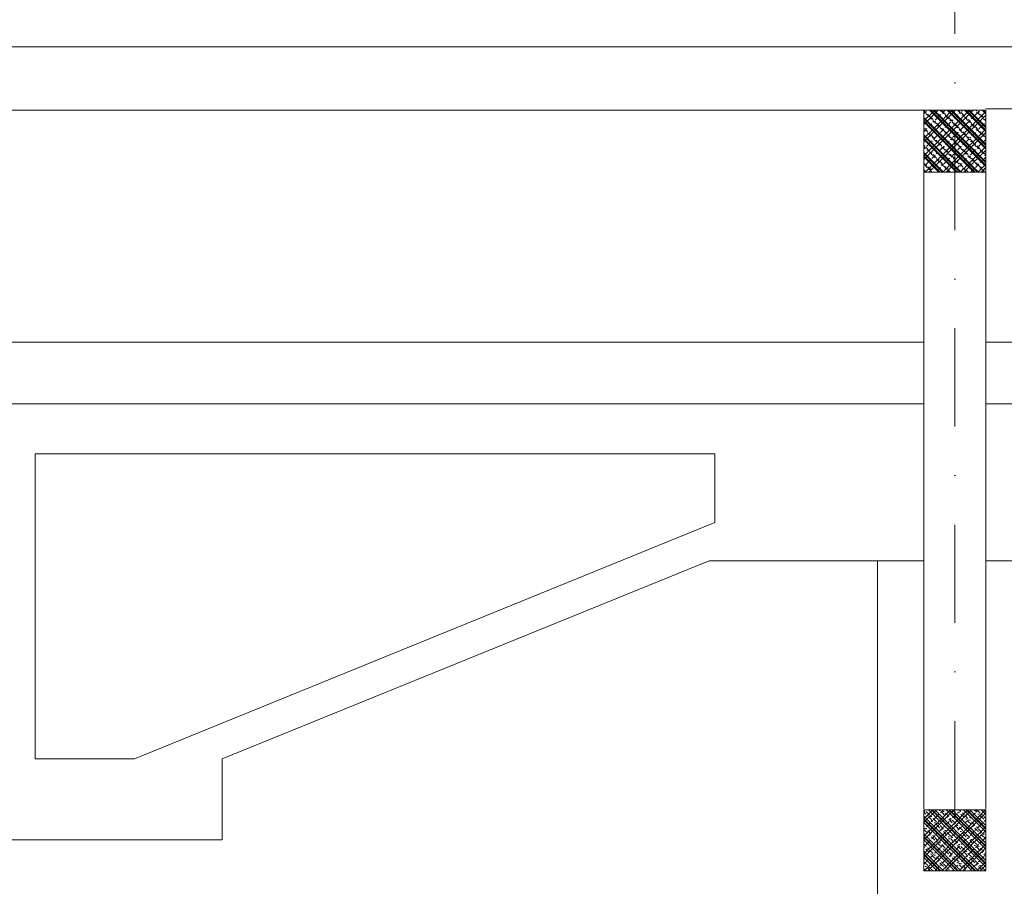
# Model space of a CAD drawing. Header units: millimetres. Extents: x -916886 to 3713765, y -2985421 to 1675785.
# Tile 127 of 656: x 14975 to 18160, y -21850 to -19047. Entities that reach past the tile are written whole.
import ezdxf

# ---------------------------------------------------------------- set-up
doc = ezdxf.new("R2010")
doc.units = ezdxf.units.MM
doc.linetypes.add('CENTERX2', pattern=[101.6, 63.5, -12.7, 12.7, -12.7])
doc.linetypes.add('DASHDOT', pattern=[25.4, 12.7, -6.35, 0, -6.35])
for name, color, linetype, lineweight in [('A99_N_kce-pohl', 1, 'Continuous', 9), ('A99_N_sraf', 252, 'Continuous', 0), ('A99_N_sraf @ 100 VP44', 252, 'Continuous', 0), ('A99_N_sraf @ 100 VPModel', 252, 'Continuous', 0), ('A99_N_sraf @ 200 VP1', 252, 'Continuous', 0), ('A99_N_sraf @ 200 VP10', 252, 'Continuous', 0), ('A99_N_sraf @ 200 VP11', 252, 'Continuous', 0), ('A99_N_sraf @ 200 VP12', 252, 'Continuous', 0), ('A99_N_sraf @ 200 VP13', 252, 'Continuous', 0), ('A99_N_sraf @ 200 VP14', 252, 'Continuous', 0), ('A99_N_sraf @ 200 VP15', 252, 'Continuous', 0), ('A99_N_sraf @ 200 VP16', 252, 'Continuous', 0), ('A99_N_sraf @ 200 VP17', 252, 'Continuous', 0), ('A99_N_sraf @ 200 VP18', 252, 'Continuous', 0), ('A99_N_sraf @ 200 VP19', 252, 'Continuous', 0), ('A99_N_sraf @ 200 VP2', 252, 'Continuous', 0), ('A99_N_sraf @ 200 VP20', 252, 'Continuous', 0), ('A99_N_sraf @ 200 VP21', 252, 'Continuous', 0), ('A99_N_sraf @ 200 VP22', 252, 'Continuous', 0), ('A99_N_sraf @ 200 VP23', 252, 'Continuous', 0), ('A99_N_sraf @ 200 VP24', 252, 'Continuous', 0), ('A99_N_sraf @ 200 VP25', 252, 'Continuous', 0), ('A99_N_sraf @ 200 VP26', 252, 'Continuous', 0), ('A99_N_sraf @ 200 VP27', 252, 'Continuous', 0), ('A99_N_sraf @ 200 VP28', 252, 'Continuous', 0), ('A99_N_sraf @ 200 VP29', 252, 'Continuous', 0), ('A99_N_sraf @ 200 VP3', 252, 'Continuous', 0), ('A99_N_sraf @ 200 VP30', 252, 'Continuous', 0), ('A99_N_sraf @ 200 VP32', 252, 'Continuous', 0), ('A99_N_sraf @ 200 VP33', 252, 'Continuous', 0), ('A99_N_sraf @ 200 VP34', 252, 'Continuous', 0), ('A99_N_sraf @ 200 VP35', 252, 'Continuous', 0), ('A99_N_sraf @ 200 VP36', 252, 'Continuous', 0), ('A99_N_sraf @ 200 VP37', 252, 'Continuous', 0), ('A99_N_sraf @ 200 VP39', 252, 'Continuous', 0), ('A99_N_sraf @ 200 VP4', 252, 'Continuous', 0), ('A99_N_sraf @ 200 VP40', 252, 'Continuous', 0), ('A99_N_sraf @ 200 VP41', 252, 'Continuous', 0), ('A99_N_sraf @ 200 VP42', 252, 'Continuous', 0), ('A99_N_sraf @ 200 VP43', 252, 'Continuous', 0), ('A99_N_sraf @ 200 VP46', 252, 'Continuous', 0), ('A99_N_sraf @ 200 VP47', 252, 'Continuous', 0), ('A99_N_sraf @ 200 VP48', 252, 'Continuous', 0), ('A99_N_sraf @ 200 VP49', 252, 'Continuous', 0), ('A99_N_sraf @ 200 VP50', 252, 'Continuous', 0), ('A99_N_sraf @ 200 VP51', 252, 'Continuous', 0), ('A99_N_sraf @ 200 VP6', 252, 'Continuous', 0), ('A99_N_sraf @ 200 VP7', 252, 'Continuous', 0), ('A99_N_sraf @ 200 VP8', 252, 'Continuous', 0), ('A99_N_sraf @ 200 VPModel', 252, 'Continuous', 0), ('A99_N_sraf @ 50 (2)', 252, 'Continuous', 0), ('A99_S_kce-pohl', 7, 'Continuous', 5), ('A99_S_kce-rez-sil', 7, 'Continuous', 15), ('A99_S_osy', 1, 'CENTERX2', 5)]:
    doc.layers.add(name, color=color, linetype=linetype, lineweight=lineweight)
pattern_1 = [(45, (12240, 11565), (-28.28427, 28.28427), []), (45, (12251.314, 11565), (-28.28427, 28.28427), []), (45, (12273.94, 11565), (-16.970563, 39.59798), [16, -8, 0, -8])]
pattern_2 = [(315, (11565, -12240), (28.28427, 28.28427), []), (315, (11565, -12251.314), (28.28427, 28.28427), []), (315, (11565, -12273.94), (39.59798, 16.97056), [16, -8, 0, -8])]
pattern_3 = [(135, (-11565, 12240), (-28.28427, -28.28427), []), (135, (-11565, 12251.314), (-28.28427, -28.28427), []), (135, (-11565, 12273.94), (-39.59798, -16.970563), [16, -8, 0, -8])]
pattern_4 = [(315, (11565, -12240), (28.28427, 28.28427), []), (315, (11565, -12251.314), (28.28427, 28.28427), []), (315, (11565, -12273.94), (39.59798, 16.97056), [16, -8, 0, -8])]
pattern_5 = [(45, (12240, 9365), (-28.28427, 28.28427), []), (45, (12251.314, 9365), (-28.28427, 28.28427), []), (45, (12273.94, 9365), (-16.970563, 39.59798), [16, -8, 0, -8])]
pattern_6 = [(315, (9365, -12240), (28.28427, 28.28427), []), (315, (9365, -12251.314), (28.28427, 28.28427), []), (315, (9365, -12273.94), (39.59798, 16.97056), [16, -8, 0, -8])]
pattern_7 = [(135, (-9365, 12240), (-28.28427, -28.28427), []), (135, (-9365, 12251.314), (-28.28427, -28.28427), []), (135, (-9365, 12273.94), (-39.59798, -16.970563), [16, -8, 0, -8])]
pattern_8 = [(315, (9365, -12240), (28.28427, 28.28427), []), (315, (9365, -12251.314), (28.28427, 28.28427), []), (315, (9365, -12273.94), (39.59798, 16.97056), [16, -8, 0, -8])]

# ---------------------------------------------------------------- blocks, each defined once
blk = doc.blocks.new('*U5318')
at = {"layer": 'A99_N_sraf @ 100 VP44', "lineweight": 0, "ltscale": 2, "transparency": 33554687}
h = blk.add_hatch(dxfattribs=at)
h.set_pattern_fill('ZELEZOBETON', color=256, scale=8)
h.set_pattern_definition(pattern_4)
h.paths.add_polyline_path([(18100, -19540), (18100, -19340), (17900, -19340), (17900, -19540)])
at = {"layer": 'A99_N_sraf @ 100 VPModel', "lineweight": 0, "ltscale": 2, "transparency": 33554687}
h = blk.add_hatch(dxfattribs=at)
h.set_pattern_fill('ZELEZOBETON', color=256, scale=8)
h.set_pattern_definition(pattern_1)
h.paths.add_polyline_path([(18100, -19540), (18100, -19340), (17900, -19340), (17900, -19540)])
at = {"layer": 'A99_N_sraf @ 200 VP1', "lineweight": 0, "ltscale": 2, "transparency": 33554687}
h = blk.add_hatch(dxfattribs=at)
h.set_pattern_fill('ZELEZOBETON', color=256, scale=8)
h.set_pattern_definition(pattern_1)
h.paths.add_polyline_path([(18100, -19540), (18100, -19340), (17900, -19340), (17900, -19540)])
at = {"layer": 'A99_N_sraf @ 200 VP10', "lineweight": 0, "ltscale": 2, "transparency": 33554687}
h = blk.add_hatch(dxfattribs=at)
h.set_pattern_fill('ZELEZOBETON', color=256, scale=8)
h.set_pattern_definition(pattern_1)
h.paths.add_polyline_path([(18100, -19540), (18100, -19340), (17900, -19340), (17900, -19540)])
at = {"layer": 'A99_N_sraf @ 200 VP11', "lineweight": 0, "ltscale": 2, "transparency": 33554687}
h = blk.add_hatch(dxfattribs=at)
h.set_pattern_fill('ZELEZOBETON', color=256, scale=8)
h.set_pattern_definition(pattern_1)
h.paths.add_polyline_path([(18100, -19540), (18100, -19340), (17900, -19340), (17900, -19540)])
at = {"layer": 'A99_N_sraf @ 200 VP12', "lineweight": 0, "ltscale": 2, "transparency": 33554687}
h = blk.add_hatch(dxfattribs=at)
h.set_pattern_fill('ZELEZOBETON', color=256, scale=8)
h.set_pattern_definition(pattern_1)
h.paths.add_polyline_path([(18100, -19540), (18100, -19340), (17900, -19340), (17900, -19540)])
at = {"layer": 'A99_N_sraf @ 200 VP13', "lineweight": 0, "ltscale": 2, "transparency": 33554687}
h = blk.add_hatch(dxfattribs=at)
h.set_pattern_fill('ZELEZOBETON', color=256, scale=8)
h.set_pattern_definition(pattern_2)
h.paths.add_polyline_path([(18100, -19540), (18100, -19340), (17900, -19340), (17900, -19540)])
at = {"layer": 'A99_N_sraf @ 200 VP14', "lineweight": 0, "ltscale": 2, "transparency": 33554687}
h = blk.add_hatch(dxfattribs=at)
h.set_pattern_fill('ZELEZOBETON', color=256, scale=8)
h.set_pattern_definition(pattern_1)
h.paths.add_polyline_path([(18100, -19540), (18100, -19340), (17900, -19340), (17900, -19540)])
at = {"layer": 'A99_N_sraf @ 200 VP15', "lineweight": 0, "ltscale": 2, "transparency": 33554687}
h = blk.add_hatch(dxfattribs=at)
h.set_pattern_fill('ZELEZOBETON', color=256, scale=8)
h.set_pattern_definition(pattern_1)
h.paths.add_polyline_path([(18100, -19540), (18100, -19340), (17900, -19340), (17900, -19540)])
at = {"layer": 'A99_N_sraf @ 200 VP16', "lineweight": 0, "ltscale": 2, "transparency": 33554687}
h = blk.add_hatch(dxfattribs=at)
h.set_pattern_fill('ZELEZOBETON', color=256, scale=8)
h.set_pattern_definition(pattern_2)
h.paths.add_polyline_path([(18100, -19540), (18100, -19340), (17900, -19340), (17900, -19540)])
at = {"layer": 'A99_N_sraf @ 200 VP17', "lineweight": 0, "ltscale": 2, "transparency": 33554687}
h = blk.add_hatch(dxfattribs=at)
h.set_pattern_fill('ZELEZOBETON', color=256, scale=8)
h.set_pattern_definition(pattern_1)
h.paths.add_polyline_path([(18100, -19540), (18100, -19340), (17900, -19340), (17900, -19540)])
at = {"layer": 'A99_N_sraf @ 200 VP18', "lineweight": 0, "ltscale": 2, "transparency": 33554687}
h = blk.add_hatch(dxfattribs=at)
h.set_pattern_fill('ZELEZOBETON', color=256, scale=8)
h.set_pattern_definition(pattern_3)
h.paths.add_polyline_path([(18100, -19540), (18100, -19340), (17900, -19340), (17900, -19540)])
at = {"layer": 'A99_N_sraf @ 200 VP19', "lineweight": 0, "ltscale": 2, "transparency": 33554687}
h = blk.add_hatch(dxfattribs=at)
h.set_pattern_fill('ZELEZOBETON', color=256, scale=8)
h.set_pattern_definition(pattern_2)
h.paths.add_polyline_path([(18100, -19540), (18100, -19340), (17900, -19340), (17900, -19540)])
at = {"layer": 'A99_N_sraf @ 200 VP2', "lineweight": 0, "ltscale": 2, "transparency": 33554687}
h = blk.add_hatch(dxfattribs=at)
h.set_pattern_fill('ZELEZOBETON', color=256, scale=8)
h.set_pattern_definition(pattern_1)
h.paths.add_polyline_path([(18100, -19540), (18100, -19340), (17900, -19340), (17900, -19540)])
at = {"layer": 'A99_N_sraf @ 200 VP20', "lineweight": 0, "ltscale": 2, "transparency": 33554687}
h = blk.add_hatch(dxfattribs=at)
h.set_pattern_fill('ZELEZOBETON', color=256, scale=8)
h.set_pattern_definition(pattern_1)
h.paths.add_polyline_path([(18100, -19540), (18100, -19340), (17900, -19340), (17900, -19540)])
at = {"layer": 'A99_N_sraf @ 200 VP21', "lineweight": 0, "ltscale": 2, "transparency": 33554687}
h = blk.add_hatch(dxfattribs=at)
h.set_pattern_fill('ZELEZOBETON', color=256, scale=8)
h.set_pattern_definition(pattern_1)
h.paths.add_polyline_path([(18100, -19540), (18100, -19340), (17900, -19340), (17900, -19540)])
at = {"layer": 'A99_N_sraf @ 200 VP22', "lineweight": 0, "ltscale": 2, "transparency": 33554687}
h = blk.add_hatch(dxfattribs=at)
h.set_pattern_fill('ZELEZOBETON', color=256, scale=8)
h.set_pattern_definition(pattern_3)
h.paths.add_polyline_path([(18100, -19540), (18100, -19340), (17900, -19340), (17900, -19540)])
at = {"layer": 'A99_N_sraf @ 200 VP23', "lineweight": 0, "ltscale": 2, "transparency": 33554687}
h = blk.add_hatch(dxfattribs=at)
h.set_pattern_fill('ZELEZOBETON', color=256, scale=8)
h.set_pattern_definition(pattern_2)
h.paths.add_polyline_path([(18100, -19540), (18100, -19340), (17900, -19340), (17900, -19540)])
at = {"layer": 'A99_N_sraf @ 200 VP24', "lineweight": 0, "ltscale": 2, "transparency": 33554687}
h = blk.add_hatch(dxfattribs=at)
h.set_pattern_fill('ZELEZOBETON', color=256, scale=8)
h.set_pattern_definition(pattern_1)
h.paths.add_polyline_path([(18100, -19540), (18100, -19340), (17900, -19340), (17900, -19540)])
at = {"layer": 'A99_N_sraf @ 200 VP25', "lineweight": 0, "ltscale": 2, "transparency": 33554687}
h = blk.add_hatch(dxfattribs=at)
h.set_pattern_fill('ZELEZOBETON', color=256, scale=8)
h.set_pattern_definition(pattern_1)
h.paths.add_polyline_path([(18100, -19540), (18100, -19340), (17900, -19340), (17900, -19540)])
at = {"layer": 'A99_N_sraf @ 200 VP26', "lineweight": 0, "ltscale": 2, "transparency": 33554687}
h = blk.add_hatch(dxfattribs=at)
h.set_pattern_fill('ZELEZOBETON', color=256, scale=8)
h.set_pattern_definition(pattern_1)
h.paths.add_polyline_path([(18100, -19540), (18100, -19340), (17900, -19340), (17900, -19540)])
at = {"layer": 'A99_N_sraf @ 200 VP27', "lineweight": 0, "ltscale": 2, "transparency": 33554687}
h = blk.add_hatch(dxfattribs=at)
h.set_pattern_fill('ZELEZOBETON', color=256, scale=8)
h.set_pattern_definition(pattern_3)
h.paths.add_polyline_path([(18100, -19540), (18100, -19340), (17900, -19340), (17900, -19540)])
at = {"layer": 'A99_N_sraf @ 200 VP28', "lineweight": 0, "ltscale": 2, "transparency": 33554687}
h = blk.add_hatch(dxfattribs=at)
h.set_pattern_fill('ZELEZOBETON', color=256, scale=8)
h.set_pattern_definition(pattern_1)
h.paths.add_polyline_path([(18100, -19540), (18100, -19340), (17900, -19340), (17900, -19540)])
at = {"layer": 'A99_N_sraf @ 200 VP29', "lineweight": 0, "ltscale": 2, "transparency": 33554687}
h = blk.add_hatch(dxfattribs=at)
h.set_pattern_fill('ZELEZOBETON', color=256, scale=8)
h.set_pattern_definition(pattern_1)
h.paths.add_polyline_path([(18100, -19540), (18100, -19340), (17900, -19340), (17900, -19540)])
at = {"layer": 'A99_N_sraf @ 200 VP3', "lineweight": 0, "ltscale": 2, "transparency": 33554687}
h = blk.add_hatch(dxfattribs=at)
h.set_pattern_fill('ZELEZOBETON', color=256, scale=8)
h.set_pattern_definition(pattern_1)
h.paths.add_polyline_path([(18100, -19540), (18100, -19340), (17900, -19340), (17900, -19540)])
at = {"layer": 'A99_N_sraf @ 200 VP30', "lineweight": 0, "ltscale": 2, "transparency": 33554687}
h = blk.add_hatch(dxfattribs=at)
h.set_pattern_fill('ZELEZOBETON', color=256, scale=8)
h.set_pattern_definition(pattern_1)
h.paths.add_polyline_path([(18100, -19540), (18100, -19340), (17900, -19340), (17900, -19540)])
at = {"layer": 'A99_N_sraf @ 200 VP32', "lineweight": 0, "ltscale": 2, "transparency": 33554687}
h = blk.add_hatch(dxfattribs=at)
h.set_pattern_fill('ZELEZOBETON', color=256, scale=8)
h.set_pattern_definition(pattern_1)
h.paths.add_polyline_path([(18100, -19540), (18100, -19340), (17900, -19340), (17900, -19540)])
at = {"layer": 'A99_N_sraf @ 200 VP33', "lineweight": 0, "ltscale": 2, "transparency": 33554687}
h = blk.add_hatch(dxfattribs=at)
h.set_pattern_fill('ZELEZOBETON', color=256, scale=8)
h.set_pattern_definition(pattern_1)
h.paths.add_polyline_path([(18100, -19540), (18100, -19340), (17900, -19340), (17900, -19540)])
at = {"layer": 'A99_N_sraf @ 200 VP34', "lineweight": 0, "ltscale": 2, "transparency": 33554687}
h = blk.add_hatch(dxfattribs=at)
h.set_pattern_fill('ZELEZOBETON', color=256, scale=8)
h.set_pattern_definition(pattern_1)
h.paths.add_polyline_path([(18100, -19540), (18100, -19340), (17900, -19340), (17900, -19540)])
at = {"layer": 'A99_N_sraf @ 200 VP35', "lineweight": 0, "ltscale": 2, "transparency": 33554687}
h = blk.add_hatch(dxfattribs=at)
h.set_pattern_fill('ZELEZOBETON', color=256, scale=8)
h.set_pattern_definition(pattern_1)
h.paths.add_polyline_path([(18100, -19540), (18100, -19340), (17900, -19340), (17900, -19540)])
at = {"layer": 'A99_N_sraf @ 200 VP36', "lineweight": 0, "ltscale": 2, "transparency": 33554687}
h = blk.add_hatch(dxfattribs=at)
h.set_pattern_fill('ZELEZOBETON', color=256, scale=8)
h.set_pattern_definition(pattern_1)
h.paths.add_polyline_path([(18100, -19540), (18100, -19340), (17900, -19340), (17900, -19540)])
at = {"layer": 'A99_N_sraf @ 200 VP37', "lineweight": 0, "ltscale": 2, "transparency": 33554687}
h = blk.add_hatch(dxfattribs=at)
h.set_pattern_fill('ZELEZOBETON', color=256, scale=8)
h.set_pattern_definition(pattern_1)
h.paths.add_polyline_path([(18100, -19540), (18100, -19340), (17900, -19340), (17900, -19540)])
at = {"layer": 'A99_N_sraf @ 200 VP39', "lineweight": 0, "ltscale": 2, "transparency": 33554687}
h = blk.add_hatch(dxfattribs=at)
h.set_pattern_fill('ZELEZOBETON', color=256, scale=8)
h.set_pattern_definition(pattern_1)
h.paths.add_polyline_path([(18100, -19540), (18100, -19340), (17900, -19340), (17900, -19540)])
at = {"layer": 'A99_N_sraf @ 200 VP4', "lineweight": 0, "ltscale": 2, "transparency": 33554687}
h = blk.add_hatch(dxfattribs=at)
h.set_pattern_fill('ZELEZOBETON', color=256, scale=8)
h.set_pattern_definition(pattern_1)
h.paths.add_polyline_path([(18100, -19540), (18100, -19340), (17900, -19340), (17900, -19540)])
at = {"layer": 'A99_N_sraf @ 200 VP40', "lineweight": 0, "ltscale": 2, "transparency": 33554687}
h = blk.add_hatch(dxfattribs=at)
h.set_pattern_fill('ZELEZOBETON', color=256, scale=8)
h.set_pattern_definition(pattern_1)
h.paths.add_polyline_path([(18100, -19540), (18100, -19340), (17900, -19340), (17900, -19540)])
at = {"layer": 'A99_N_sraf @ 200 VP41', "lineweight": 0, "ltscale": 2, "transparency": 33554687}
h = blk.add_hatch(dxfattribs=at)
h.set_pattern_fill('ZELEZOBETON', color=256, scale=8)
h.set_pattern_definition(pattern_1)
h.paths.add_polyline_path([(18100, -19540), (18100, -19340), (17900, -19340), (17900, -19540)])
at = {"layer": 'A99_N_sraf @ 200 VP42', "lineweight": 0, "ltscale": 2, "transparency": 33554687}
h = blk.add_hatch(dxfattribs=at)
h.set_pattern_fill('ZELEZOBETON', color=256, scale=8)
h.set_pattern_definition(pattern_1)
h.paths.add_polyline_path([(18100, -19540), (18100, -19340), (17900, -19340), (17900, -19540)])
at = {"layer": 'A99_N_sraf @ 200 VP43', "lineweight": 0, "ltscale": 2, "transparency": 33554687}
h = blk.add_hatch(dxfattribs=at)
h.set_pattern_fill('ZELEZOBETON', color=256, scale=8)
h.set_pattern_definition(pattern_4)
h.paths.add_polyline_path([(18100, -19540), (18100, -19340), (17900, -19340), (17900, -19540)])
at = {"layer": 'A99_N_sraf @ 200 VP46', "lineweight": 0, "ltscale": 2, "transparency": 33554687}
h = blk.add_hatch(dxfattribs=at)
h.set_pattern_fill('ZELEZOBETON', color=256, scale=8)
h.set_pattern_definition(pattern_1)
h.paths.add_polyline_path([(18100, -19540), (18100, -19340), (17900, -19340), (17900, -19540)])
at = {"layer": 'A99_N_sraf @ 200 VP47', "lineweight": 0, "ltscale": 2, "transparency": 33554687}
h = blk.add_hatch(dxfattribs=at)
h.set_pattern_fill('ZELEZOBETON', color=256, scale=8)
h.set_pattern_definition(pattern_1)
h.paths.add_polyline_path([(18100, -19540), (18100, -19340), (17900, -19340), (17900, -19540)])
at = {"layer": 'A99_N_sraf @ 200 VP48', "lineweight": 0, "ltscale": 2, "transparency": 33554687}
h = blk.add_hatch(dxfattribs=at)
h.set_pattern_fill('ZELEZOBETON', color=256, scale=8)
h.set_pattern_definition(pattern_3)
h.paths.add_polyline_path([(18100, -19540), (18100, -19340), (17900, -19340), (17900, -19540)])
at = {"layer": 'A99_N_sraf @ 200 VP49', "lineweight": 0, "ltscale": 2, "transparency": 33554687}
h = blk.add_hatch(dxfattribs=at)
h.set_pattern_fill('ZELEZOBETON', color=256, scale=8)
h.set_pattern_definition(pattern_1)
h.paths.add_polyline_path([(18100, -19540), (18100, -19340), (17900, -19340), (17900, -19540)])
at = {"layer": 'A99_N_sraf @ 200 VP50', "lineweight": 0, "ltscale": 2, "transparency": 33554687}
h = blk.add_hatch(dxfattribs=at)
h.set_pattern_fill('ZELEZOBETON', color=256, scale=8)
h.set_pattern_definition(pattern_1)
h.paths.add_polyline_path([(18100, -19540), (18100, -19340), (17900, -19340), (17900, -19540)])
at = {"layer": 'A99_N_sraf @ 200 VP51', "lineweight": 0, "ltscale": 2, "transparency": 33554687}
h = blk.add_hatch(dxfattribs=at)
h.set_pattern_fill('ZELEZOBETON', color=256, scale=8)
h.set_pattern_definition(pattern_1)
h.paths.add_polyline_path([(18100, -19540), (18100, -19340), (17900, -19340), (17900, -19540)])
at = {"layer": 'A99_N_sraf @ 200 VP6', "lineweight": 0, "ltscale": 2, "transparency": 33554687}
h = blk.add_hatch(dxfattribs=at)
h.set_pattern_fill('ZELEZOBETON', color=256, scale=8)
h.set_pattern_definition(pattern_1)
h.paths.add_polyline_path([(18100, -19540), (18100, -19340), (17900, -19340), (17900, -19540)])
at = {"layer": 'A99_N_sraf @ 200 VP7', "lineweight": 0, "ltscale": 2, "transparency": 33554687}
h = blk.add_hatch(dxfattribs=at)
h.set_pattern_fill('ZELEZOBETON', color=256, scale=8)
h.set_pattern_definition(pattern_1)
h.paths.add_polyline_path([(18100, -19540), (18100, -19340), (17900, -19340), (17900, -19540)])
at = {"layer": 'A99_N_sraf @ 200 VP8', "lineweight": 0, "ltscale": 2, "transparency": 33554687}
h = blk.add_hatch(dxfattribs=at)
h.set_pattern_fill('ZELEZOBETON', color=256, scale=8)
h.set_pattern_definition(pattern_1)
h.paths.add_polyline_path([(18100, -19540), (18100, -19340), (17900, -19340), (17900, -19540)])
at = {"layer": 'A99_N_sraf @ 200 VPModel', "lineweight": 0, "ltscale": 2, "transparency": 33554687}
h = blk.add_hatch(dxfattribs=at)
h.set_pattern_fill('ZELEZOBETON', color=256, scale=8)
h.set_pattern_definition(pattern_1)
h.paths.add_polyline_path([(18100, -19540), (18100, -19340), (17900, -19340), (17900, -19540)])
at = {"layer": 'A99_N_sraf @ 50 (2)', "lineweight": 0, "ltscale": 2, "transparency": 33554687}
h = blk.add_hatch(dxfattribs=at)
h.set_pattern_fill('ZELEZOBETON', color=256, scale=8)
h.set_pattern_definition(pattern_1)
h.paths.add_polyline_path([(18100, -19540), (18100, -19340), (17900, -19340), (17900, -19540)])
blk = doc.blocks.new('*U5319')
at = {"layer": 'A99_N_sraf @ 100 VP44', "lineweight": 0, "ltscale": 2, "transparency": 33554687}
h = blk.add_hatch(dxfattribs=at)
h.set_pattern_fill('ZELEZOBETON', color=256, scale=8)
h.set_pattern_definition(pattern_8)
h.paths.add_polyline_path([(18100, -21800), (18100, -21602.3), (17900, -21602.3), (17900, -21800)])
at = {"layer": 'A99_N_sraf @ 100 VPModel', "lineweight": 0, "ltscale": 2, "transparency": 33554687}
h = blk.add_hatch(dxfattribs=at)
h.set_pattern_fill('ZELEZOBETON', color=256, scale=8)
h.set_pattern_definition(pattern_5)
h.paths.add_polyline_path([(18100, -21800), (18100, -21602.3), (17900, -21602.3), (17900, -21800)])
at = {"layer": 'A99_N_sraf @ 200 VP1', "lineweight": 0, "ltscale": 2, "transparency": 33554687}
h = blk.add_hatch(dxfattribs=at)
h.set_pattern_fill('ZELEZOBETON', color=256, scale=8)
h.set_pattern_definition(pattern_5)
h.paths.add_polyline_path([(18100, -21800), (18100, -21602.3), (17900, -21602.3), (17900, -21800)])
at = {"layer": 'A99_N_sraf @ 200 VP10', "lineweight": 0, "ltscale": 2, "transparency": 33554687}
h = blk.add_hatch(dxfattribs=at)
h.set_pattern_fill('ZELEZOBETON', color=256, scale=8)
h.set_pattern_definition(pattern_5)
h.paths.add_polyline_path([(18100, -21800), (18100, -21602.3), (17900, -21602.3), (17900, -21800)])
at = {"layer": 'A99_N_sraf @ 200 VP11', "lineweight": 0, "ltscale": 2, "transparency": 33554687}
h = blk.add_hatch(dxfattribs=at)
h.set_pattern_fill('ZELEZOBETON', color=256, scale=8)
h.set_pattern_definition(pattern_5)
h.paths.add_polyline_path([(18100, -21800), (18100, -21602.3), (17900, -21602.3), (17900, -21800)])
at = {"layer": 'A99_N_sraf @ 200 VP12', "lineweight": 0, "ltscale": 2, "transparency": 33554687}
h = blk.add_hatch(dxfattribs=at)
h.set_pattern_fill('ZELEZOBETON', color=256, scale=8)
h.set_pattern_definition(pattern_5)
h.paths.add_polyline_path([(18100, -21800), (18100, -21602.3), (17900, -21602.3), (17900, -21800)])
at = {"layer": 'A99_N_sraf @ 200 VP13', "lineweight": 0, "ltscale": 2, "transparency": 33554687}
h = blk.add_hatch(dxfattribs=at)
h.set_pattern_fill('ZELEZOBETON', color=256, scale=8)
h.set_pattern_definition(pattern_6)
h.paths.add_polyline_path([(18100, -21800), (18100, -21602.3), (17900, -21602.3), (17900, -21800)])
at = {"layer": 'A99_N_sraf @ 200 VP14', "lineweight": 0, "ltscale": 2, "transparency": 33554687}
h = blk.add_hatch(dxfattribs=at)
h.set_pattern_fill('ZELEZOBETON', color=256, scale=8)
h.set_pattern_definition(pattern_5)
h.paths.add_polyline_path([(18100, -21800), (18100, -21602.3), (17900, -21602.3), (17900, -21800)])
at = {"layer": 'A99_N_sraf @ 200 VP15', "lineweight": 0, "ltscale": 2, "transparency": 33554687}
h = blk.add_hatch(dxfattribs=at)
h.set_pattern_fill('ZELEZOBETON', color=256, scale=8)
h.set_pattern_definition(pattern_5)
h.paths.add_polyline_path([(18100, -21800), (18100, -21602.3), (17900, -21602.3), (17900, -21800)])
at = {"layer": 'A99_N_sraf @ 200 VP16', "lineweight": 0, "ltscale": 2, "transparency": 33554687}
h = blk.add_hatch(dxfattribs=at)
h.set_pattern_fill('ZELEZOBETON', color=256, scale=8)
h.set_pattern_definition(pattern_6)
h.paths.add_polyline_path([(18100, -21800), (18100, -21602.3), (17900, -21602.3), (17900, -21800)])
at = {"layer": 'A99_N_sraf @ 200 VP17', "lineweight": 0, "ltscale": 2, "transparency": 33554687}
h = blk.add_hatch(dxfattribs=at)
h.set_pattern_fill('ZELEZOBETON', color=256, scale=8)
h.set_pattern_definition(pattern_5)
h.paths.add_polyline_path([(18100, -21800), (18100, -21602.3), (17900, -21602.3), (17900, -21800)])
at = {"layer": 'A99_N_sraf @ 200 VP18', "lineweight": 0, "ltscale": 2, "transparency": 33554687}
h = blk.add_hatch(dxfattribs=at)
h.set_pattern_fill('ZELEZOBETON', color=256, scale=8)
h.set_pattern_definition(pattern_7)
h.paths.add_polyline_path([(18100, -21800), (18100, -21602.3), (17900, -21602.3), (17900, -21800)])
at = {"layer": 'A99_N_sraf @ 200 VP19', "lineweight": 0, "ltscale": 2, "transparency": 33554687}
h = blk.add_hatch(dxfattribs=at)
h.set_pattern_fill('ZELEZOBETON', color=256, scale=8)
h.set_pattern_definition(pattern_6)
h.paths.add_polyline_path([(18100, -21800), (18100, -21602.3), (17900, -21602.3), (17900, -21800)])
at = {"layer": 'A99_N_sraf @ 200 VP2', "lineweight": 0, "ltscale": 2, "transparency": 33554687}
h = blk.add_hatch(dxfattribs=at)
h.set_pattern_fill('ZELEZOBETON', color=256, scale=8)
h.set_pattern_definition(pattern_5)
h.paths.add_polyline_path([(18100, -21800), (18100, -21602.3), (17900, -21602.3), (17900, -21800)])
at = {"layer": 'A99_N_sraf @ 200 VP20', "lineweight": 0, "ltscale": 2, "transparency": 33554687}
h = blk.add_hatch(dxfattribs=at)
h.set_pattern_fill('ZELEZOBETON', color=256, scale=8)
h.set_pattern_definition(pattern_5)
h.paths.add_polyline_path([(18100, -21800), (18100, -21602.3), (17900, -21602.3), (17900, -21800)])
at = {"layer": 'A99_N_sraf @ 200 VP21', "lineweight": 0, "ltscale": 2, "transparency": 33554687}
h = blk.add_hatch(dxfattribs=at)
h.set_pattern_fill('ZELEZOBETON', color=256, scale=8)
h.set_pattern_definition(pattern_5)
h.paths.add_polyline_path([(18100, -21800), (18100, -21602.3), (17900, -21602.3), (17900, -21800)])
at = {"layer": 'A99_N_sraf @ 200 VP22', "lineweight": 0, "ltscale": 2, "transparency": 33554687}
h = blk.add_hatch(dxfattribs=at)
h.set_pattern_fill('ZELEZOBETON', color=256, scale=8)
h.set_pattern_definition(pattern_7)
h.paths.add_polyline_path([(18100, -21800), (18100, -21602.3), (17900, -21602.3), (17900, -21800)])
at = {"layer": 'A99_N_sraf @ 200 VP23', "lineweight": 0, "ltscale": 2, "transparency": 33554687}
h = blk.add_hatch(dxfattribs=at)
h.set_pattern_fill('ZELEZOBETON', color=256, scale=8)
h.set_pattern_definition(pattern_6)
h.paths.add_polyline_path([(18100, -21800), (18100, -21602.3), (17900, -21602.3), (17900, -21800)])
at = {"layer": 'A99_N_sraf @ 200 VP24', "lineweight": 0, "ltscale": 2, "transparency": 33554687}
h = blk.add_hatch(dxfattribs=at)
h.set_pattern_fill('ZELEZOBETON', color=256, scale=8)
h.set_pattern_definition(pattern_5)
h.paths.add_polyline_path([(18100, -21800), (18100, -21602.3), (17900, -21602.3), (17900, -21800)])
at = {"layer": 'A99_N_sraf @ 200 VP25', "lineweight": 0, "ltscale": 2, "transparency": 33554687}
h = blk.add_hatch(dxfattribs=at)
h.set_pattern_fill('ZELEZOBETON', color=256, scale=8)
h.set_pattern_definition(pattern_5)
h.paths.add_polyline_path([(18100, -21800), (18100, -21602.3), (17900, -21602.3), (17900, -21800)])
at = {"layer": 'A99_N_sraf @ 200 VP26', "lineweight": 0, "ltscale": 2, "transparency": 33554687}
h = blk.add_hatch(dxfattribs=at)
h.set_pattern_fill('ZELEZOBETON', color=256, scale=8)
h.set_pattern_definition(pattern_5)
h.paths.add_polyline_path([(18100, -21800), (18100, -21602.3), (17900, -21602.3), (17900, -21800)])
at = {"layer": 'A99_N_sraf @ 200 VP27', "lineweight": 0, "ltscale": 2, "transparency": 33554687}
h = blk.add_hatch(dxfattribs=at)
h.set_pattern_fill('ZELEZOBETON', color=256, scale=8)
h.set_pattern_definition(pattern_7)
h.paths.add_polyline_path([(18100, -21800), (18100, -21602.3), (17900, -21602.3), (17900, -21800)])
at = {"layer": 'A99_N_sraf @ 200 VP28', "lineweight": 0, "ltscale": 2, "transparency": 33554687}
h = blk.add_hatch(dxfattribs=at)
h.set_pattern_fill('ZELEZOBETON', color=256, scale=8)
h.set_pattern_definition(pattern_5)
h.paths.add_polyline_path([(18100, -21800), (18100, -21602.3), (17900, -21602.3), (17900, -21800)])
at = {"layer": 'A99_N_sraf @ 200 VP29', "lineweight": 0, "ltscale": 2, "transparency": 33554687}
h = blk.add_hatch(dxfattribs=at)
h.set_pattern_fill('ZELEZOBETON', color=256, scale=8)
h.set_pattern_definition(pattern_5)
h.paths.add_polyline_path([(18100, -21800), (18100, -21602.3), (17900, -21602.3), (17900, -21800)])
at = {"layer": 'A99_N_sraf @ 200 VP3', "lineweight": 0, "ltscale": 2, "transparency": 33554687}
h = blk.add_hatch(dxfattribs=at)
h.set_pattern_fill('ZELEZOBETON', color=256, scale=8)
h.set_pattern_definition(pattern_5)
h.paths.add_polyline_path([(18100, -21800), (18100, -21602.3), (17900, -21602.3), (17900, -21800)])
at = {"layer": 'A99_N_sraf @ 200 VP30', "lineweight": 0, "ltscale": 2, "transparency": 33554687}
h = blk.add_hatch(dxfattribs=at)
h.set_pattern_fill('ZELEZOBETON', color=256, scale=8)
h.set_pattern_definition(pattern_5)
h.paths.add_polyline_path([(18100, -21800), (18100, -21602.3), (17900, -21602.3), (17900, -21800)])
at = {"layer": 'A99_N_sraf @ 200 VP32', "lineweight": 0, "ltscale": 2, "transparency": 33554687}
h = blk.add_hatch(dxfattribs=at)
h.set_pattern_fill('ZELEZOBETON', color=256, scale=8)
h.set_pattern_definition(pattern_5)
h.paths.add_polyline_path([(18100, -21800), (18100, -21602.3), (17900, -21602.3), (17900, -21800)])
at = {"layer": 'A99_N_sraf @ 200 VP33', "lineweight": 0, "ltscale": 2, "transparency": 33554687}
h = blk.add_hatch(dxfattribs=at)
h.set_pattern_fill('ZELEZOBETON', color=256, scale=8)
h.set_pattern_definition(pattern_5)
h.paths.add_polyline_path([(18100, -21800), (18100, -21602.3), (17900, -21602.3), (17900, -21800)])
at = {"layer": 'A99_N_sraf @ 200 VP34', "lineweight": 0, "ltscale": 2, "transparency": 33554687}
h = blk.add_hatch(dxfattribs=at)
h.set_pattern_fill('ZELEZOBETON', color=256, scale=8)
h.set_pattern_definition(pattern_5)
h.paths.add_polyline_path([(18100, -21800), (18100, -21602.3), (17900, -21602.3), (17900, -21800)])
at = {"layer": 'A99_N_sraf @ 200 VP35', "lineweight": 0, "ltscale": 2, "transparency": 33554687}
h = blk.add_hatch(dxfattribs=at)
h.set_pattern_fill('ZELEZOBETON', color=256, scale=8)
h.set_pattern_definition(pattern_5)
h.paths.add_polyline_path([(18100, -21800), (18100, -21602.3), (17900, -21602.3), (17900, -21800)])
at = {"layer": 'A99_N_sraf @ 200 VP36', "lineweight": 0, "ltscale": 2, "transparency": 33554687}
h = blk.add_hatch(dxfattribs=at)
h.set_pattern_fill('ZELEZOBETON', color=256, scale=8)
h.set_pattern_definition(pattern_5)
h.paths.add_polyline_path([(18100, -21800), (18100, -21602.3), (17900, -21602.3), (17900, -21800)])
at = {"layer": 'A99_N_sraf @ 200 VP37', "lineweight": 0, "ltscale": 2, "transparency": 33554687}
h = blk.add_hatch(dxfattribs=at)
h.set_pattern_fill('ZELEZOBETON', color=256, scale=8)
h.set_pattern_definition(pattern_5)
h.paths.add_polyline_path([(18100, -21800), (18100, -21602.3), (17900, -21602.3), (17900, -21800)])
at = {"layer": 'A99_N_sraf @ 200 VP39', "lineweight": 0, "ltscale": 2, "transparency": 33554687}
h = blk.add_hatch(dxfattribs=at)
h.set_pattern_fill('ZELEZOBETON', color=256, scale=8)
h.set_pattern_definition(pattern_5)
h.paths.add_polyline_path([(18100, -21800), (18100, -21602.3), (17900, -21602.3), (17900, -21800)])
at = {"layer": 'A99_N_sraf @ 200 VP4', "lineweight": 0, "ltscale": 2, "transparency": 33554687}
h = blk.add_hatch(dxfattribs=at)
h.set_pattern_fill('ZELEZOBETON', color=256, scale=8)
h.set_pattern_definition(pattern_5)
h.paths.add_polyline_path([(18100, -21800), (18100, -21602.3), (17900, -21602.3), (17900, -21800)])
at = {"layer": 'A99_N_sraf @ 200 VP40', "lineweight": 0, "ltscale": 2, "transparency": 33554687}
h = blk.add_hatch(dxfattribs=at)
h.set_pattern_fill('ZELEZOBETON', color=256, scale=8)
h.set_pattern_definition(pattern_5)
h.paths.add_polyline_path([(18100, -21800), (18100, -21602.3), (17900, -21602.3), (17900, -21800)])
at = {"layer": 'A99_N_sraf @ 200 VP41', "lineweight": 0, "ltscale": 2, "transparency": 33554687}
h = blk.add_hatch(dxfattribs=at)
h.set_pattern_fill('ZELEZOBETON', color=256, scale=8)
h.set_pattern_definition(pattern_5)
h.paths.add_polyline_path([(18100, -21800), (18100, -21602.3), (17900, -21602.3), (17900, -21800)])
at = {"layer": 'A99_N_sraf @ 200 VP42', "lineweight": 0, "ltscale": 2, "transparency": 33554687}
h = blk.add_hatch(dxfattribs=at)
h.set_pattern_fill('ZELEZOBETON', color=256, scale=8)
h.set_pattern_definition(pattern_5)
h.paths.add_polyline_path([(18100, -21800), (18100, -21602.3), (17900, -21602.3), (17900, -21800)])
at = {"layer": 'A99_N_sraf @ 200 VP43', "lineweight": 0, "ltscale": 2, "transparency": 33554687}
h = blk.add_hatch(dxfattribs=at)
h.set_pattern_fill('ZELEZOBETON', color=256, scale=8)
h.set_pattern_definition(pattern_8)
h.paths.add_polyline_path([(18100, -21800), (18100, -21602.3), (17900, -21602.3), (17900, -21800)])
at = {"layer": 'A99_N_sraf @ 200 VP46', "lineweight": 0, "ltscale": 2, "transparency": 33554687}
h = blk.add_hatch(dxfattribs=at)
h.set_pattern_fill('ZELEZOBETON', color=256, scale=8)
h.set_pattern_definition(pattern_5)
h.paths.add_polyline_path([(18100, -21800), (18100, -21602.3), (17900, -21602.3), (17900, -21800)])
at = {"layer": 'A99_N_sraf @ 200 VP47', "lineweight": 0, "ltscale": 2, "transparency": 33554687}
h = blk.add_hatch(dxfattribs=at)
h.set_pattern_fill('ZELEZOBETON', color=256, scale=8)
h.set_pattern_definition(pattern_5)
h.paths.add_polyline_path([(18100, -21800), (18100, -21602.3), (17900, -21602.3), (17900, -21800)])
at = {"layer": 'A99_N_sraf @ 200 VP48', "lineweight": 0, "ltscale": 2, "transparency": 33554687}
h = blk.add_hatch(dxfattribs=at)
h.set_pattern_fill('ZELEZOBETON', color=256, scale=8)
h.set_pattern_definition(pattern_7)
h.paths.add_polyline_path([(18100, -21800), (18100, -21602.3), (17900, -21602.3), (17900, -21800)])
at = {"layer": 'A99_N_sraf @ 200 VP49', "lineweight": 0, "ltscale": 2, "transparency": 33554687}
h = blk.add_hatch(dxfattribs=at)
h.set_pattern_fill('ZELEZOBETON', color=256, scale=8)
h.set_pattern_definition(pattern_5)
h.paths.add_polyline_path([(18100, -21800), (18100, -21602.3), (17900, -21602.3), (17900, -21800)])
at = {"layer": 'A99_N_sraf @ 200 VP50', "lineweight": 0, "ltscale": 2, "transparency": 33554687}
h = blk.add_hatch(dxfattribs=at)
h.set_pattern_fill('ZELEZOBETON', color=256, scale=8)
h.set_pattern_definition(pattern_5)
h.paths.add_polyline_path([(18100, -21800), (18100, -21602.3), (17900, -21602.3), (17900, -21800)])
at = {"layer": 'A99_N_sraf @ 200 VP51', "lineweight": 0, "ltscale": 2, "transparency": 33554687}
h = blk.add_hatch(dxfattribs=at)
h.set_pattern_fill('ZELEZOBETON', color=256, scale=8)
h.set_pattern_definition(pattern_5)
h.paths.add_polyline_path([(18100, -21800), (18100, -21602.3), (17900, -21602.3), (17900, -21800)])
at = {"layer": 'A99_N_sraf @ 200 VP6', "lineweight": 0, "ltscale": 2, "transparency": 33554687}
h = blk.add_hatch(dxfattribs=at)
h.set_pattern_fill('ZELEZOBETON', color=256, scale=8)
h.set_pattern_definition(pattern_5)
h.paths.add_polyline_path([(18100, -21800), (18100, -21602.3), (17900, -21602.3), (17900, -21800)])
at = {"layer": 'A99_N_sraf @ 200 VP7', "lineweight": 0, "ltscale": 2, "transparency": 33554687}
h = blk.add_hatch(dxfattribs=at)
h.set_pattern_fill('ZELEZOBETON', color=256, scale=8)
h.set_pattern_definition(pattern_5)
h.paths.add_polyline_path([(18100, -21800), (18100, -21602.3), (17900, -21602.3), (17900, -21800)])
at = {"layer": 'A99_N_sraf @ 200 VP8', "lineweight": 0, "ltscale": 2, "transparency": 33554687}
h = blk.add_hatch(dxfattribs=at)
h.set_pattern_fill('ZELEZOBETON', color=256, scale=8)
h.set_pattern_definition(pattern_5)
h.paths.add_polyline_path([(18100, -21800), (18100, -21602.3), (17900, -21602.3), (17900, -21800)])
at = {"layer": 'A99_N_sraf @ 200 VPModel', "lineweight": 0, "ltscale": 2, "transparency": 33554687}
h = blk.add_hatch(dxfattribs=at)
h.set_pattern_fill('ZELEZOBETON', color=256, scale=8)
h.set_pattern_definition(pattern_5)
h.paths.add_polyline_path([(18100, -21800), (18100, -21602.3), (17900, -21602.3), (17900, -21800)])
at = {"layer": 'A99_N_sraf @ 50 (2)', "lineweight": 0, "ltscale": 2, "transparency": 33554687}
h = blk.add_hatch(dxfattribs=at)
h.set_pattern_fill('ZELEZOBETON', color=256, scale=8)
h.set_pattern_definition(pattern_5)
h.paths.add_polyline_path([(18100, -21800), (18100, -21602.3), (17900, -21602.3), (17900, -21800)])

msp = doc.modelspace()

# ---------------------------------------------------------------- linework, layer by layer
at = {"layer": 'A99_N_kce-pohl', "color": 1, "linetype": 'Continuous'}
for points in [[(12100, -20090), (17900, -20090)], [(18100, -20090), (23900, -20090)]]:
    msp.add_lwpolyline(points, dxfattribs=at)
at = {"layer": 'A99_S_kce-pohl', "linetype": 'Continuous'}
for p, q in [((17900, -19340), (12100, -19340)), ((17900, -21600), (17900, -19340)), ((23900, -19335.5), (18100, -19335.5)), ((18100, -21600), (18100, -19340)), ((17900, -20290), (12100, -20290)), ((23900, -20290), (18100, -20290)), ((17223.2, -20450.9), (15025, -20450.9)), ((15025, -21438.1), (15025, -20450.9)), ((17223.2, -20673.9), (17223.2, -20450.9)), ((15346.5, -21438.1), (17223.2, -20673.9)), ((15630.5, -21438.1), (17205.2, -20796.9)), ((17750, -20796.9), (17205.2, -20796.9)), ((17750, -32820), (17750, -20796.9)), ((17900, -20796.9), (17750, -20796.9)), ((18100, -20796.9), (18794.8, -20796.9)), ((15346.5, -21438.1), (15025, -21438.1)), ((15630.5, -21700), (15630.5, -21438.1))]:
    msp.add_line(p, q, dxfattribs=at)
for points in [[(12100, -19135), (144450, -19135)], [(15630.5, -21700), (12100, -21700)]]:
    msp.add_lwpolyline(points, dxfattribs=at)
at = {"layer": 'A99_S_kce-rez-sil', "linetype": 'Continuous', "flags": 128}
for points in [[(17900, -19340), (18100, -19340), (18100, -19540), (17900, -19540)], [(17900, -21602.3), (18100, -21602.3), (18100, -21800), (17900, -21800)]]:
    msp.add_lwpolyline(points, close=True, dxfattribs=at)
at = {"layer": 'A99_S_osy', "linetype": 'DASHDOT', "lineweight": 5, "ltscale": 25}
msp.add_line((18000, -16870), (18000, -35260), dxfattribs=at)

# ---------------------------------------------------------------- block references
at = {"layer": 'A99_N_sraf', "color": 4, "linetype": 'Continuous', "lineweight": 0}
for name in ['*U5318', '*U5319']:
    msp.add_blockref(name, (0, 0), dxfattribs=at)

doc.saveas('drawing.dxf')
